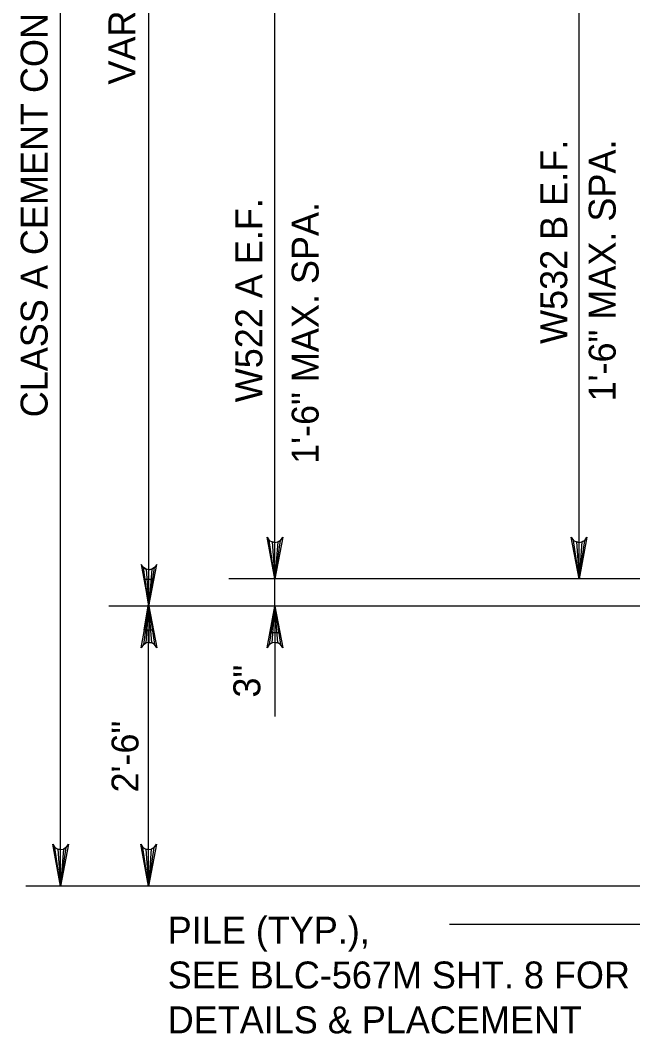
# Model space of a CAD drawing. Extents: x 638340 to 640242, y 295465 to 298435.
# Drawn here: x 638999.3 to 639067.6, y 296418.2 to 296531.1 of the extents above; entities that cross this region are included whole.
import ezdxf

# ---------------------------------------------------------------- set-up
doc = ezdxf.new("R2010")
doc.units = 0
doc.layers.add('Level 3', color=7, linetype='Continuous')
doc.layers.add('Level 4', color=7, linetype='Continuous')

msp = doc.modelspace()

# ---------------------------------------------------------------- linework, layer by layer
at = {"layer": 'Level 3'}
msp.add_line((639104.42, 296430.4), (639047.18, 296430.4), dxfattribs=at)
at = {"layer": 'Level 4'}
for p, q in [((639003.83, 296434.67), (639003.83, 296602.88)), ((639013.63, 296602.88), (639013.63, 296465.85)), ((639027.71, 296465.85), (639027.71, 296591.99)), ((639061.61, 296468.88), (639061.61, 296560.32)), ((639082.4, 296468.88), (639022.58, 296468.88)), ((639092.58, 296465.85), (639009.21, 296465.85)), ((639092.58, 296465.85), (639022.58, 296465.85)), ((639058.97, 296465.85), (639023.29, 296465.85)), ((639027.71, 296465.85), (639027.71, 296453.54)), ((639013.63, 296434.67), (639013.63, 296463.17)), ((639027.71, 296462.9), (639027.71, 296459.95)), ((639092.58, 296434.67), (638999.97, 296434.67))]:
    msp.add_line(p, q, dxfattribs=at)
for points in [[(639027.71, 296468.88), (639026.84, 296473.53), (639027.08, 296473.17), (639027.4, 296472.99), (639027.71, 296472.93), (639028.02, 296472.99), (639028.33, 296473.17), (639028.58, 296473.53), (639027.71, 296468.88), (639028.33, 296473.17), (639028.02, 296472.99), (639027.71, 296468.88), (639027.71, 296472.93), (639027.4, 296472.99), (639027.71, 296468.88), (639027.08, 296473.17)], [(639061.61, 296468.88), (639060.74, 296473.53), (639060.99, 296473.17), (639061.3, 296472.99), (639061.61, 296472.93), (639061.92, 296472.99), (639062.23, 296473.17), (639062.48, 296473.53), (639061.61, 296468.88), (639062.23, 296473.17), (639061.92, 296472.99), (639061.61, 296468.88), (639061.61, 296472.93), (639061.3, 296472.99), (639061.61, 296468.88), (639060.99, 296473.17)], [(639013.68, 296465.85), (639014.55, 296470.5), (639014.3, 296470.14), (639013.99, 296469.96), (639013.68, 296469.9), (639013.36, 296469.96), (639013.05, 296470.14), (639012.8, 296470.5), (639013.68, 296465.85), (639013.05, 296470.14), (639013.36, 296469.96), (639013.68, 296465.85), (639013.68, 296469.9), (639013.99, 296469.96), (639013.68, 296465.85), (639014.3, 296470.14)], [(639013.68, 296465.85), (639014.55, 296461.2), (639014.3, 296461.56), (639013.99, 296461.74), (639013.68, 296461.8), (639013.36, 296461.74), (639013.05, 296461.56), (639012.8, 296461.2), (639013.68, 296465.85), (639013.05, 296461.56), (639013.36, 296461.74), (639013.68, 296465.85), (639013.68, 296461.8), (639013.99, 296461.74), (639013.68, 296465.85), (639014.3, 296461.56)], [(639027.71, 296465.85), (639028.58, 296461.2), (639028.33, 296461.56), (639028.02, 296461.74), (639027.71, 296461.8), (639027.4, 296461.74), (639027.08, 296461.56), (639026.84, 296461.2), (639027.71, 296465.85), (639027.08, 296461.56), (639027.4, 296461.74), (639027.71, 296465.85), (639027.71, 296461.8), (639028.02, 296461.74), (639027.71, 296465.85), (639028.33, 296461.56)], [(639003.83, 296434.67), (639002.96, 296439.32), (639003.2, 296438.97), (639003.52, 296438.78), (639003.83, 296438.73), (639004.14, 296438.78), (639004.45, 296438.97), (639004.7, 296439.32), (639003.83, 296434.67), (639004.45, 296438.97), (639004.14, 296438.78), (639003.83, 296434.67), (639003.83, 296438.73), (639003.52, 296438.78), (639003.83, 296434.67), (639003.2, 296438.97)], [(639013.63, 296434.67), (639012.76, 296439.32), (639013.01, 296438.97), (639013.32, 296438.78), (639013.63, 296438.73), (639013.94, 296438.78), (639014.26, 296438.97), (639014.5, 296439.32), (639013.63, 296434.67), (639014.26, 296438.97), (639013.94, 296438.78), (639013.63, 296434.67), (639013.63, 296438.73), (639013.32, 296438.78), (639013.63, 296434.67), (639013.01, 296438.97)]]:
    msp.add_lwpolyline(points, dxfattribs=at)
for points in [[(639014.12, 296468.8), (639013.14, 296468.8), (639013.63, 296465.85)], [(639014.12, 296463.17), (639013.14, 296463.17), (639013.63, 296466.11)], [(639027.22, 296462.9), (639028.2, 296462.9), (639027.71, 296465.85)]]:
    msp.add_lwpolyline(points, close=True, dxfattribs=at)

# ---------------------------------------------------------------- texts
at = {"layer": 'Level 3'}
for s, p in [('3"', (639026.08, 296455.66)), ('2\'-6"', (639012.51, 296445.09))]:
    msp.add_text(s, height=3, rotation=90, dxfattribs=at).set_placement(p)
for s, p in [('PILE (TYP.), ', (639015.77, 296428.25)), ('SEE BLC-567M SHT. 8 FOR', (639015.77, 296423.26)), ('DETAILS & PLACEMENT  ', (639015.77, 296418.26))]:
    msp.add_text(s, height=3.0001, dxfattribs=at).set_placement(p)
at = {"layer": 'Level 4'}
for s, height, p in [('CLASS A CEMENT CONCRETE', 3.0001, (639002.38, 296486.88)), ('VARIES', 3, (639012.16, 296523.94)), ('W532 B E.F.', 3.0001, (639060.28, 296495.05)), ('1\'-6" MAX. SPA.', 3.0001, (639065.68, 296488.65)), ('W522 A E.F.', 3.0001, (639026.31, 296488.55)), ('1\'-6" MAX. SPA.', 3.0001, (639032.58, 296481.69))]:
    msp.add_text(s, height=height, rotation=90, dxfattribs=at).set_placement(p)

doc.saveas('drawing.dxf')
